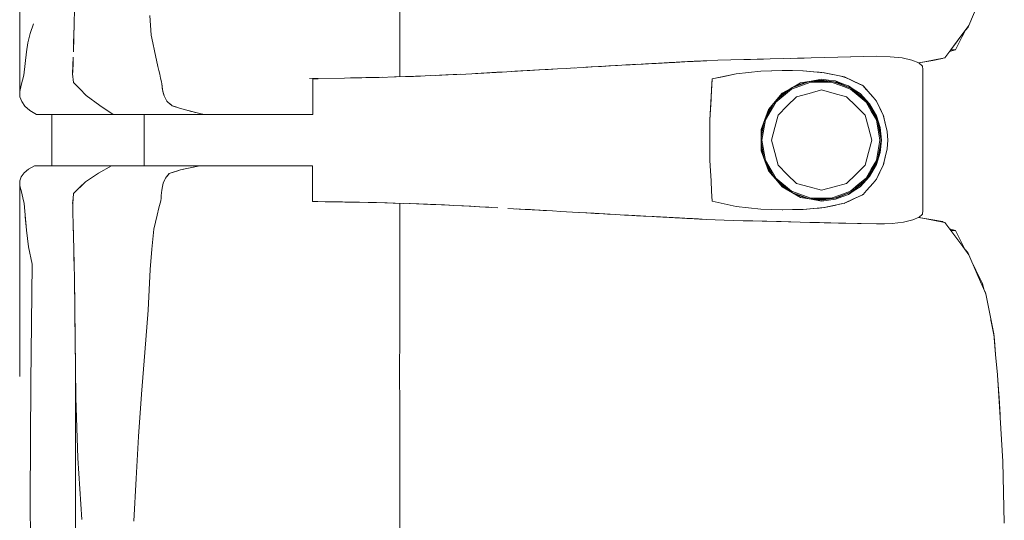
# Model space of a CAD drawing. Header units: millimetres. Extents: x -261 to 187, y -214 to 106.
# Tile 793 of 1056: x -204.843 to -204.071, y 13.731 to 14.123. Entities that reach past the tile are written whole.
import ezdxf

# ---------------------------------------------------------------- set-up
doc = ezdxf.new("R2010")
doc.units = ezdxf.units.MM
doc.header["$LTSCALE"] = 0.005
doc.header["$MEASUREMENT"] = 0
doc.layers.add('IFC-Elemento de mobília-Contorno', color=9, linetype='Continuous', lineweight=5)
doc.layers.add('IFC-Laje-Contorno', color=9, linetype='Continuous', lineweight=5)

msp = doc.modelspace()

# ---------------------------------------------------------------- linework, layer by layer
at = {"layer": 'IFC-Elemento de mobília-Contorno', "lineweight": 5}
for p, q in [((-204.84281, 14.2345), (-204.84273, 14.06687)), ((-204.54496, 14.16247), (-204.54495, 14.12056)), ((-204.09879, 14.11868), (-204.09218, 14.13406)), ((-204.80009, 14.12032), (-204.79991, 14.13124)), ((-204.7408, 14.12653), (-204.73986, 14.11121)), ((-204.83449, 14.11245), (-204.83199, 14.11994)), ((-204.80039, 14.10918), (-204.80009, 14.12032)), ((-204.80026, 14.11268), (-204.80016, 14.11769)), ((-204.54495, 14.07848), (-204.54495, 14.12056)), ((-204.11301, 14.09967), (-204.09879, 14.11868)), ((-204.10144, 14.11496), (-204.09939, 14.11752)), ((-204.10144, 14.11496), (-204.09939, 14.11752)), ((-204.10144, 14.11496), (-204.09939, 14.11752)), ((-204.09939, 14.11752), (-204.09901, 14.11838)), ((-204.83636, 14.10513), (-204.83449, 14.11245)), ((-204.8007, 14.09803), (-204.80039, 14.10918)), ((-204.80054, 14.10399), (-204.80026, 14.11268)), ((-204.73986, 14.11121), (-204.73853, 14.10505)), ((-204.11301, 14.09967), (-204.1059, 14.10917)), ((-204.10827, 14.106), (-204.1059, 14.10917)), ((-204.10656, 14.1049), (-204.10393, 14.11008)), ((-204.1059, 14.10917), (-204.10353, 14.11234)), ((-204.10393, 14.11008), (-204.10118, 14.11549)), ((-204.10393, 14.11008), (-204.10129, 14.11526)), ((-204.10354, 14.11233), (-204.10353, 14.11234)), ((-204.10129, 14.11526), (-204.10117, 14.11549)), ((-204.83754, 14.09802), (-204.83636, 14.10513)), ((-204.73853, 14.10505), (-204.7372, 14.09888)), ((-204.11301, 14.09967), (-204.10827, 14.106)), ((-204.1092, 14.09972), (-204.10656, 14.1049)), ((-204.83857, 14.08892), (-204.83754, 14.09802)), ((-204.80109, 14.08729), (-204.80087, 14.09377)), ((-204.7372, 14.09888), (-204.73453, 14.08655)), ((-204.22244, 14.09336), (-204.21171, 14.09365)), ((-204.21171, 14.09365), (-204.20159, 14.09388)), ((-204.20159, 14.09388), (-204.17122, 14.09456)), ((-204.19146, 14.0941), (-204.17122, 14.09456)), ((-204.19146, 14.0941), (-204.18134, 14.09433)), ((-204.18134, 14.09433), (-204.17122, 14.09456)), ((-204.17122, 14.09456), (-204.1604, 14.0942)), ((-204.1604, 14.0942), (-204.15097, 14.09323)), ((-204.11775, 14.09333), (-204.11538, 14.0965)), ((-204.11538, 14.0965), (-204.11301, 14.09967)), ((-204.11398, 14.09837), (-204.1092, 14.09972)), ((-204.11301, 14.09967), (-204.1092, 14.09972)), ((-204.8396, 14.07982), (-204.83857, 14.08892)), ((-204.80131, 14.08081), (-204.80109, 14.08729)), ((-204.8013, 14.08204), (-204.801, 14.09004)), ((-204.801, 14.09004), (-204.80094, 14.09156)), ((-204.73453, 14.08655), (-204.7338, 14.08351)), ((-204.42132, 14.0847), (-204.40098, 14.08587)), ((-204.40098, 14.08587), (-204.3942, 14.08625)), ((-204.40098, 14.08587), (-204.39903, 14.08598)), ((-204.39903, 14.08598), (-204.39492, 14.08621)), ((-204.39492, 14.08621), (-204.38678, 14.08667)), ((-204.3942, 14.08625), (-204.38422, 14.08681)), ((-204.3942, 14.08625), (-204.38755, 14.08662)), ((-204.38755, 14.08662), (-204.38422, 14.08681)), ((-204.38678, 14.08667), (-204.37997, 14.08704)), ((-204.38678, 14.08667), (-204.38422, 14.08681)), ((-204.38678, 14.08667), (-204.38498, 14.08677)), ((-204.38422, 14.08681), (-204.37091, 14.08755)), ((-204.3809, 14.087), (-204.37091, 14.08755)), ((-204.3809, 14.087), (-204.37424, 14.08737)), ((-204.37424, 14.08737), (-204.37091, 14.08755)), ((-204.37091, 14.08755), (-204.36759, 14.08774)), ((-204.36759, 14.08774), (-204.3642, 14.08793)), ((-204.36515, 14.08787), (-204.36439, 14.08792)), ((-204.36439, 14.08792), (-204.36236, 14.08803)), ((-204.3642, 14.08793), (-204.35574, 14.08839)), ((-204.3642, 14.08793), (-204.36082, 14.08811)), ((-204.3642, 14.08793), (-204.36236, 14.08803)), ((-204.36236, 14.08803), (-204.36028, 14.08814)), ((-204.36028, 14.08814), (-204.35821, 14.08825)), ((-204.35574, 14.08839), (-204.34389, 14.08903)), ((-204.35574, 14.08839), (-204.35406, 14.08847)), ((-204.35574, 14.08839), (-204.35404, 14.08847)), ((-204.35404, 14.08847), (-204.35235, 14.08857)), ((-204.35235, 14.08857), (-204.34389, 14.08903)), ((-204.35235, 14.08857), (-204.35066, 14.08866)), ((-204.35066, 14.08866), (-204.34727, 14.08884)), ((-204.34727, 14.08884), (-204.34389, 14.08903)), ((-204.34389, 14.08903), (-204.34219, 14.08912)), ((-204.34219, 14.08912), (-204.3405, 14.08921)), ((-204.3405, 14.08921), (-204.33913, 14.08929)), ((-204.33913, 14.08929), (-204.33364, 14.08957)), ((-204.33913, 14.08929), (-204.33776, 14.08935)), ((-204.33776, 14.08935), (-204.33502, 14.0895)), ((-204.33397, 14.08955), (-204.33125, 14.0897)), ((-204.33364, 14.08957), (-204.32198, 14.09019)), ((-204.33364, 14.08957), (-204.32953, 14.08979)), ((-204.33364, 14.08957), (-204.33227, 14.08965)), ((-204.33229, 14.08965), (-204.33183, 14.08967)), ((-204.33227, 14.08965), (-204.3309, 14.08972)), ((-204.3309, 14.08972), (-204.32953, 14.08979)), ((-204.33075, 14.08973), (-204.32918, 14.08981)), ((-204.32953, 14.08979), (-204.32198, 14.09019)), ((-204.32953, 14.08979), (-204.32542, 14.09001)), ((-204.32953, 14.08979), (-204.32816, 14.08986)), ((-204.32918, 14.08981), (-204.32711, 14.08992)), ((-204.32918, 14.08981), (-204.32814, 14.08987)), ((-204.32816, 14.08986), (-204.32542, 14.09001)), ((-204.32814, 14.08987), (-204.32711, 14.08992)), ((-204.32711, 14.08992), (-204.32542, 14.09001)), ((-204.32542, 14.09001), (-204.32405, 14.09008)), ((-204.32405, 14.09008), (-204.32268, 14.09016)), ((-204.32268, 14.09016), (-204.32131, 14.09022)), ((-204.32199, 14.09019), (-204.31925, 14.09034)), ((-204.32199, 14.09019), (-204.32131, 14.09022)), ((-204.31925, 14.09034), (-204.31856, 14.09037)), ((-204.31856, 14.09037), (-204.31766, 14.09042)), ((-204.31766, 14.09042), (-204.31496, 14.09056)), ((-204.31766, 14.09042), (-204.31586, 14.09051)), ((-204.31766, 14.09042), (-204.31676, 14.09046)), ((-204.31676, 14.09046), (-204.31496, 14.09056)), ((-204.31586, 14.09051), (-204.31406, 14.09061)), ((-204.31496, 14.09056), (-204.30731, 14.09095)), ((-204.31496, 14.09056), (-204.31181, 14.09072)), ((-204.31406, 14.09061), (-204.31316, 14.09065)), ((-204.31325, 14.09065), (-204.31226, 14.09069)), ((-204.31316, 14.09065), (-204.31136, 14.09074)), ((-204.31316, 14.09065), (-204.31181, 14.09072)), ((-204.31181, 14.09072), (-204.30866, 14.09088)), ((-204.31181, 14.09072), (-204.30956, 14.09084)), ((-204.31181, 14.09072), (-204.31046, 14.09079)), ((-204.31136, 14.09074), (-204.30866, 14.09088)), ((-204.31136, 14.09074), (-204.31001, 14.09081)), ((-204.31046, 14.09079), (-204.31, 14.09081)), ((-204.31001, 14.09081), (-204.30866, 14.09088)), ((-204.30956, 14.09084), (-204.30866, 14.09088)), ((-204.30956, 14.09084), (-204.30911, 14.09086)), ((-204.30911, 14.09086), (-204.30866, 14.09088)), ((-204.30731, 14.09095), (-204.30641, 14.091)), ((-204.30705, 14.09096), (-204.30641, 14.091)), ((-204.30705, 14.09096), (-204.30686, 14.09097)), ((-204.30686, 14.09097), (-204.30641, 14.091)), ((-204.30641, 14.091), (-204.30596, 14.09102)), ((-204.30596, 14.09102), (-204.30416, 14.09111)), ((-204.30596, 14.09102), (-204.30506, 14.09107)), ((-204.30596, 14.09102), (-204.30551, 14.09105)), ((-204.30551, 14.09105), (-204.30461, 14.09109)), ((-204.30416, 14.09111), (-204.29554, 14.09156)), ((-204.29554, 14.09156), (-204.28532, 14.09179)), ((-204.28532, 14.09179), (-204.27509, 14.09201)), ((-204.27509, 14.09201), (-204.25464, 14.09246)), ((-204.27509, 14.09201), (-204.25975, 14.09235)), ((-204.27509, 14.09201), (-204.26998, 14.09212)), ((-204.26998, 14.09212), (-204.26486, 14.09224)), ((-204.26486, 14.09224), (-204.25975, 14.09235)), ((-204.25975, 14.09235), (-204.25464, 14.09246)), ((-204.25464, 14.09246), (-204.2439, 14.09276)), ((-204.2439, 14.09276), (-204.22781, 14.0932)), ((-204.23854, 14.09291), (-204.22781, 14.0932)), ((-204.23854, 14.09291), (-204.23317, 14.09306)), ((-204.23317, 14.09306), (-204.22244, 14.09336)), ((-204.15097, 14.09323), (-204.14342, 14.09162)), ((-204.14342, 14.09162), (-204.13809, 14.08945)), ((-204.13809, 14.08945), (-204.13518, 14.08687)), ((-204.13808, 14.08944), (-204.13345, 14.09033)), ((-204.138, 14.08937), (-204.13498, 14.08991)), ((-204.13518, 14.08687), (-204.13479, 14.08411)), ((-204.13498, 14.08991), (-204.11932, 14.0927)), ((-204.13498, 14.08991), (-204.12715, 14.09131)), ((-204.13345, 14.09033), (-204.1256, 14.09183)), ((-204.12715, 14.09131), (-204.11932, 14.0927)), ((-204.1256, 14.09183), (-204.11775, 14.09333)), ((-204.11932, 14.0927), (-204.11902, 14.09309)), ((-204.11932, 14.0927), (-204.119, 14.09309)), ((-204.11932, 14.0927), (-204.119, 14.09309)), ((-204.11932, 14.0927), (-204.119, 14.09309)), ((-204.84064, 14.07589), (-204.8396, 14.07982)), ((-204.80131, 14.08081), (-204.80074, 14.07409)), ((-204.8013, 14.08204), (-204.80128, 14.08177)), ((-204.7338, 14.08351), (-204.73306, 14.08048)), ((-204.73306, 14.08048), (-204.73233, 14.07745)), ((-204.5611, 14.07799), (-204.54761, 14.07839)), ((-204.54909, 14.07834), (-204.54033, 14.07863)), ((-204.54843, 14.07836), (-204.54814, 14.07837)), ((-204.54814, 14.07837), (-204.54033, 14.07863)), ((-204.54761, 14.07839), (-204.53411, 14.07879)), ((-204.54033, 14.07863), (-204.53253, 14.07889)), ((-204.53411, 14.07879), (-204.52054, 14.07936)), ((-204.53253, 14.07889), (-204.52876, 14.07901)), ((-204.52054, 14.07936), (-204.50698, 14.07994)), ((-204.51657, 14.07953), (-204.49766, 14.08042)), ((-204.51657, 14.07953), (-204.50874, 14.0799)), ((-204.50874, 14.0799), (-204.49766, 14.08042)), ((-204.50698, 14.07994), (-204.493, 14.08066)), ((-204.493, 14.08066), (-204.47903, 14.08139)), ((-204.48549, 14.08105), (-204.47675, 14.08154)), ((-204.47903, 14.08139), (-204.46451, 14.08221)), ((-204.47675, 14.08154), (-204.46875, 14.08198)), ((-204.47177, 14.0818), (-204.46451, 14.08221)), ((-204.46875, 14.08198), (-204.46451, 14.08221)), ((-204.46451, 14.08221), (-204.44999, 14.08303)), ((-204.45725, 14.08262), (-204.44999, 14.08303)), ((-204.45711, 14.08263), (-204.45252, 14.08289)), ((-204.45478, 14.08276), (-204.43046, 14.08417)), ((-204.45252, 14.08289), (-204.44428, 14.08337)), ((-204.44999, 14.08303), (-204.44282, 14.08345)), ((-204.44428, 14.08337), (-204.4407, 14.08358)), ((-204.44282, 14.08345), (-204.43565, 14.08387)), ((-204.44282, 14.08345), (-204.43604, 14.08385)), ((-204.43565, 14.08387), (-204.42132, 14.0847)), ((-204.43565, 14.08387), (-204.42849, 14.08429)), ((-204.42849, 14.08429), (-204.42132, 14.0847)), ((-204.41454, 14.08509), (-204.40776, 14.08547)), ((-204.29993, 14.07678), (-204.28111, 14.08085)), ((-204.29993, 14.07678), (-204.29052, 14.07881)), ((-204.29052, 14.07881), (-204.28111, 14.08085)), ((-204.28111, 14.08085), (-204.26181, 14.0829)), ((-204.28111, 14.08085), (-204.27146, 14.08187)), ((-204.27146, 14.08187), (-204.26181, 14.0829)), ((-204.26181, 14.0829), (-204.24472, 14.08345)), ((-204.26181, 14.0829), (-204.2534, 14.08317)), ((-204.2534, 14.08317), (-204.24499, 14.08344)), ((-204.24503, 14.08344), (-204.23693, 14.08331)), ((-204.24499, 14.08344), (-204.24493, 14.08344)), ((-204.24472, 14.08345), (-204.22879, 14.08317)), ((-204.23693, 14.08331), (-204.22887, 14.08317)), ((-204.22887, 14.08317), (-204.22058, 14.08244)), ((-204.22879, 14.08317), (-204.22041, 14.08242)), ((-204.22058, 14.08244), (-204.21229, 14.0817)), ((-204.22041, 14.08242), (-204.21622, 14.08204)), ((-204.21622, 14.08204), (-204.21203, 14.08166)), ((-204.21284, 14.08175), (-204.21203, 14.08166)), ((-204.21229, 14.0817), (-204.19631, 14.07831)), ((-204.21203, 14.08166), (-204.20806, 14.08081)), ((-204.20806, 14.08081), (-204.20405, 14.07995)), ((-204.20409, 14.07996), (-204.20012, 14.07911)), ((-204.20012, 14.07911), (-204.19615, 14.07826)), ((-204.19661, 14.07837), (-204.19615, 14.07826)), ((-204.19631, 14.07831), (-204.18909, 14.07497)), ((-204.19615, 14.07826), (-204.19251, 14.07655)), ((-204.13482, 13.97352), (-204.13479, 14.08411)), ((-204.84273, 14.06687), (-204.84168, 14.07196)), ((-204.84168, 14.07196), (-204.84064, 14.07589)), ((-204.80074, 14.07409), (-204.79569, 14.06896)), ((-204.73233, 14.07745), (-204.7316, 14.07441)), ((-204.7316, 14.07441), (-204.73143, 14.07292)), ((-204.73143, 14.07292), (-204.73126, 14.07142)), ((-204.73143, 14.07292), (-204.73093, 14.06844)), ((-204.73126, 14.07142), (-204.7311, 14.06993)), ((-204.61559, 14.07707), (-204.58815, 14.07748)), ((-204.61314, 14.07687), (-204.61096, 14.07687)), ((-204.61314, 14.06207), (-204.61314, 14.07687)), ((-204.61096, 14.07687), (-204.60897, 14.07687)), ((-204.58827, 14.07747), (-204.57463, 14.07773)), ((-204.58349, 14.07756), (-204.57153, 14.0778)), ((-204.57463, 14.07773), (-204.5611, 14.07799)), ((-204.57153, 14.0778), (-204.55856, 14.07806)), ((-204.30179, 14.0448), (-204.29993, 14.07678)), ((-204.30132, 14.05279), (-204.29993, 14.07678)), ((-204.3004, 14.06878), (-204.29993, 14.07678)), ((-204.23788, 14.06965), (-204.23065, 14.07379)), ((-204.23782, 14.06888), (-204.22273, 14.07435)), ((-204.23745, 14.06988), (-204.22389, 14.0748)), ((-204.2358, 14.07084), (-204.22562, 14.07461)), ((-204.23065, 14.07379), (-204.22245, 14.07517)), ((-204.22562, 14.07461), (-204.21426, 14.07589)), ((-204.22273, 14.07435), (-204.20671, 14.07435)), ((-204.22245, 14.07517), (-204.21426, 14.07655)), ((-204.22064, 14.07517), (-204.20918, 14.07517)), ((-204.21426, 14.07655), (-204.20882, 14.07587)), ((-204.21426, 14.07589), (-204.20216, 14.07417)), ((-204.20882, 14.07587), (-204.20339, 14.07518)), ((-204.20671, 14.07435), (-204.19917, 14.07161)), ((-204.20491, 14.07456), (-204.1989, 14.07238)), ((-204.20339, 14.07518), (-204.19826, 14.07327)), ((-204.20216, 14.07417), (-204.19091, 14.06941)), ((-204.19917, 14.07161), (-204.19164, 14.06888)), ((-204.1989, 14.07238), (-204.19198, 14.06986)), ((-204.19826, 14.07327), (-204.19314, 14.07137)), ((-204.19314, 14.07137), (-204.1886, 14.06833)), ((-204.19251, 14.07655), (-204.18886, 14.07484)), ((-204.18909, 14.07497), (-204.18187, 14.07162)), ((-204.18886, 14.07484), (-204.18158, 14.07142)), ((-204.18223, 14.07179), (-204.1818, 14.07155)), ((-204.18187, 14.07162), (-204.17921, 14.06857)), ((-204.18187, 14.07162), (-204.17388, 14.06247)), ((-204.18158, 14.07142), (-204.17899, 14.06842)), ((-204.84273, 14.06687), (-204.84259, 14.06277)), ((-204.84259, 14.06277), (-204.84121, 14.05905)), ((-204.79569, 14.06896), (-204.79064, 14.06383)), ((-204.79064, 14.06383), (-204.7801, 14.05598)), ((-204.7311, 14.06993), (-204.73093, 14.06844)), ((-204.73093, 14.06844), (-204.73059, 14.06718)), ((-204.73059, 14.06718), (-204.72991, 14.06467)), ((-204.73059, 14.06718), (-204.73025, 14.06593)), ((-204.73025, 14.06593), (-204.72957, 14.06341)), ((-204.72991, 14.06467), (-204.72957, 14.06341)), ((-204.72957, 14.06341), (-204.72908, 14.06238)), ((-204.30086, 14.06079), (-204.3004, 14.06878)), ((-204.30069, 14.06376), (-204.30069, 14.06377)), ((-204.25587, 14.05279), (-204.24512, 14.06552)), ((-204.2534, 14.0557), (-204.24578, 14.06421)), ((-204.25013, 14.05858), (-204.23782, 14.06888)), ((-204.24906, 14.06055), (-204.23985, 14.06825)), ((-204.24578, 14.06421), (-204.23731, 14.06998)), ((-204.24512, 14.06552), (-204.23788, 14.06965)), ((-204.24113, 14.05566), (-204.23393, 14.06286)), ((-204.23393, 14.06286), (-204.22409, 14.06549)), ((-204.22409, 14.06549), (-204.21426, 14.06813)), ((-204.21426, 14.06813), (-204.20442, 14.06549)), ((-204.20442, 14.06549), (-204.19458, 14.06286)), ((-204.19458, 14.06286), (-204.18738, 14.05566)), ((-204.19164, 14.06888), (-204.18548, 14.06372)), ((-204.19112, 14.06951), (-204.18496, 14.06435)), ((-204.19091, 14.06941), (-204.18126, 14.06192)), ((-204.1886, 14.06833), (-204.18405, 14.0653)), ((-204.18548, 14.06372), (-204.17932, 14.05856)), ((-204.18496, 14.06435), (-204.17986, 14.06007)), ((-204.18405, 14.0653), (-204.17661, 14.05734)), ((-204.17899, 14.06842), (-204.1764, 14.06542)), ((-204.1764, 14.06542), (-204.17381, 14.06242)), ((-204.84121, 14.05905), (-204.83872, 14.0555)), ((-204.83872, 14.0555), (-204.83489, 14.0521)), ((-204.7801, 14.05598), (-204.7696, 14.04882)), ((-204.72908, 14.06238), (-204.72859, 14.06136)), ((-204.72908, 14.06238), (-204.7281, 14.06033)), ((-204.7281, 14.06033), (-204.72761, 14.0593)), ((-204.72761, 14.0593), (-204.7265, 14.0584)), ((-204.7265, 14.0584), (-204.7254, 14.05751)), ((-204.7254, 14.05751), (-204.72429, 14.05661)), ((-204.7254, 14.05751), (-204.72318, 14.05571)), ((-204.72429, 14.05661), (-204.72318, 14.05571)), ((-204.72318, 14.05571), (-204.72033, 14.05483)), ((-204.72318, 14.05571), (-204.71748, 14.05395)), ((-204.61314, 14.04882), (-204.61314, 14.06207)), ((-204.30132, 14.05279), (-204.30086, 14.06079)), ((-204.30086, 14.06071), (-204.30086, 14.06079)), ((-204.25831, 14.0461), (-204.25156, 14.05775)), ((-204.2582, 14.04465), (-204.25013, 14.05858)), ((-204.25794, 14.04711), (-204.25338, 14.05574)), ((-204.24833, 14.04846), (-204.24113, 14.05566)), ((-204.18738, 14.05566), (-204.18018, 14.04846)), ((-204.18126, 14.06192), (-204.17387, 14.05219)), ((-204.17932, 14.05856), (-204.17529, 14.0516)), ((-204.17734, 14.05676), (-204.17459, 14.05201)), ((-204.17661, 14.05734), (-204.17122, 14.04794)), ((-204.17388, 14.06247), (-204.17122, 14.05941)), ((-204.17381, 14.06242), (-204.17122, 14.05941)), ((-204.17122, 14.05941), (-204.16986, 14.05659)), ((-204.17122, 14.05941), (-204.16991, 14.05672)), ((-204.16991, 14.05672), (-204.16861, 14.05403)), ((-204.16986, 14.05659), (-204.16851, 14.05376)), ((-204.83489, 14.0521), (-204.83223, 14.05046)), ((-204.83223, 14.05046), (-204.82957, 14.04882)), ((-204.82957, 14.04882), (-204.7696, 14.04882)), ((-204.7696, 14.04882), (-204.72832, 14.04882)), ((-204.74537, 14.00875), (-204.74537, 14.04882)), ((-204.72832, 14.04882), (-204.69826, 14.04882)), ((-204.72033, 14.05483), (-204.71748, 14.05395)), ((-204.71748, 14.05395), (-204.71463, 14.05307)), ((-204.71463, 14.05307), (-204.71178, 14.05219)), ((-204.71178, 14.05219), (-204.70164, 14.04966)), ((-204.71178, 14.05219), (-204.70502, 14.05051)), ((-204.71178, 14.05219), (-204.7084, 14.05135)), ((-204.70164, 14.04966), (-204.69826, 14.04882)), ((-204.69826, 14.04882), (-204.69628, 14.04882)), ((-204.69628, 14.04882), (-204.69433, 14.04882)), ((-204.69433, 14.04882), (-204.6924, 14.04882)), ((-204.6924, 14.04882), (-204.69047, 14.04882)), ((-204.69047, 14.04882), (-204.68856, 14.04882)), ((-204.68856, 14.04882), (-204.68664, 14.04882)), ((-204.68664, 14.04882), (-204.68471, 14.04882)), ((-204.68471, 14.04882), (-204.68276, 14.04882)), ((-204.68276, 14.04882), (-204.68078, 14.04882)), ((-204.68078, 14.04882), (-204.67876, 14.04882)), ((-204.67876, 14.04882), (-204.67671, 14.04882)), ((-204.67671, 14.04882), (-204.6746, 14.04882)), ((-204.6746, 14.04882), (-204.67245, 14.04882)), ((-204.67245, 14.04882), (-204.67026, 14.04882)), ((-204.67026, 14.04882), (-204.66806, 14.04882)), ((-204.66806, 14.04882), (-204.66588, 14.04882)), ((-204.66588, 14.04882), (-204.66372, 14.04882)), ((-204.66372, 14.04882), (-204.66162, 14.04882)), ((-204.66162, 14.04882), (-204.65959, 14.04882)), ((-204.65959, 14.04882), (-204.65765, 14.04882)), ((-204.65765, 14.04882), (-204.65582, 14.04882)), ((-204.65582, 14.04882), (-204.65409, 14.04882)), ((-204.65409, 14.04882), (-204.65243, 14.04882)), ((-204.65243, 14.04882), (-204.6508, 14.04882)), ((-204.6508, 14.04882), (-204.64918, 14.04882)), ((-204.64918, 14.04882), (-204.64753, 14.04882)), ((-204.64753, 14.04882), (-204.64581, 14.04882)), ((-204.64581, 14.04882), (-204.644, 14.04882)), ((-204.644, 14.04882), (-204.64205, 14.04882)), ((-204.64205, 14.04882), (-204.63998, 14.04882)), ((-204.63998, 14.04882), (-204.6378, 14.04882)), ((-204.6378, 14.04882), (-204.63551, 14.04882)), ((-204.63551, 14.04882), (-204.63313, 14.04882)), ((-204.63313, 14.04882), (-204.63068, 14.04882)), ((-204.63068, 14.04882), (-204.62817, 14.04882)), ((-204.62817, 14.04882), (-204.62562, 14.04882)), ((-204.62562, 14.04882), (-204.62303, 14.04882)), ((-204.62303, 14.04882), (-204.62045, 14.04882)), ((-204.62045, 14.04882), (-204.61792, 14.04882)), ((-204.61792, 14.04882), (-204.61547, 14.04882)), ((-204.61547, 14.04882), (-204.61314, 14.04882)), ((-204.30179, 14.0448), (-204.30132, 14.05279)), ((-204.26159, 14.03712), (-204.25587, 14.05279)), ((-204.25097, 14.03862), (-204.24833, 14.04846)), ((-204.18018, 14.04846), (-204.17754, 14.03862)), ((-204.17529, 14.0516), (-204.17126, 14.04464)), ((-204.17459, 14.05201), (-204.17183, 14.04723)), ((-204.17387, 14.05219), (-204.16922, 14.0409)), ((-204.17122, 14.04794), (-204.16828, 14.03857)), ((-204.16861, 14.05403), (-204.1673, 14.05134)), ((-204.16851, 14.05376), (-204.16716, 14.05094)), ((-204.1673, 14.05134), (-204.166, 14.04865)), ((-204.16716, 14.05094), (-204.16581, 14.04812)), ((-204.166, 14.04865), (-204.16441, 14.04216)), ((-204.16581, 14.04812), (-204.16432, 14.0419)), ((-204.30179, 14.02878), (-204.30179, 14.0448)), ((-204.2615, 14.03073), (-204.25922, 14.0436)), ((-204.2615, 14.0345), (-204.25927, 14.04347)), ((-204.261, 14.02878), (-204.2582, 14.04465)), ((-204.17126, 14.04464), (-204.16986, 14.03671)), ((-204.1702, 14.04328), (-204.16907, 14.03686)), ((-204.16922, 14.0409), (-204.16764, 14.02878)), ((-204.16459, 14.04288), (-204.16432, 14.0419)), ((-204.16441, 14.04216), (-204.16362, 14.03892)), ((-204.16438, 14.04213), (-204.16389, 14.04007)), ((-204.16432, 14.0419), (-204.16283, 14.03567)), ((-204.16389, 14.04007), (-204.16283, 14.03567)), ((-204.26159, 14.03712), (-204.26159, 14.02044)), ((-204.2615, 14.02307), (-204.2615, 14.0345)), ((-204.25361, 14.02878), (-204.25097, 14.03862)), ((-204.17754, 14.03862), (-204.17491, 14.02878)), ((-204.16986, 14.03671), (-204.16846, 14.02878)), ((-204.16907, 14.03686), (-204.16764, 14.02878)), ((-204.16828, 14.03857), (-204.16729, 14.02877)), ((-204.16362, 14.03892), (-204.16283, 14.03567)), ((-204.16283, 14.03567), (-204.16226, 14.02877)), ((-204.30179, 14.01277), (-204.30179, 14.02878)), ((-204.2615, 14.02684), (-204.25922, 14.01395)), ((-204.261, 14.02878), (-204.2582, 14.01292)), ((-204.25361, 14.02878), (-204.25097, 14.01895)), ((-204.17754, 14.01895), (-204.17491, 14.02878)), ((-204.16986, 14.02085), (-204.16846, 14.02878)), ((-204.16922, 14.01667), (-204.16764, 14.02878)), ((-204.16869, 14.02281), (-204.16764, 14.02878)), ((-204.16828, 14.01898), (-204.16729, 14.02877)), ((-204.16283, 14.0219), (-204.16226, 14.02877)), ((-204.26159, 14.02044), (-204.25586, 14.00477)), ((-204.2615, 14.02307), (-204.25927, 14.01409)), ((-204.25097, 14.01895), (-204.24833, 14.00911)), ((-204.18018, 14.00911), (-204.17754, 14.01895)), ((-204.17387, 14.00537), (-204.16922, 14.01667)), ((-204.17126, 14.01292), (-204.16986, 14.02085)), ((-204.17122, 14.00963), (-204.16828, 14.01898)), ((-204.1702, 14.01428), (-204.16869, 14.02281)), ((-204.166, 14.00892), (-204.16283, 14.0219)), ((-204.16441, 14.01541), (-204.16283, 14.0219)), ((-204.16441, 14.01541), (-204.16362, 14.01865)), ((-204.16438, 14.01546), (-204.16389, 14.0175)), ((-204.16432, 14.01567), (-204.16283, 14.0219)), ((-204.16389, 14.0175), (-204.16283, 14.0219)), ((-204.16362, 14.01865), (-204.16283, 14.0219)), ((-204.83599, 14.00596), (-204.83113, 14.00875)), ((-204.83113, 14.00875), (-204.77087, 14.00875)), ((-204.78098, 14.00281), (-204.77087, 14.00875)), ((-204.77087, 14.00875), (-204.70172, 14.00875)), ((-204.75562, 14.00875), (-204.74537, 14.00875)), ((-204.71675, 14.00541), (-204.70172, 14.00875)), ((-204.70924, 14.00708), (-204.70172, 14.00875)), ((-204.70548, 14.00791), (-204.70172, 14.00875)), ((-204.70342, 14.00875), (-204.70041, 14.00875)), ((-204.70172, 14.00875), (-204.69974, 14.00875)), ((-204.70041, 14.00875), (-204.69759, 14.00875)), ((-204.69974, 14.00875), (-204.69777, 14.00875)), ((-204.69777, 14.00875), (-204.69581, 14.00875)), ((-204.69581, 14.00875), (-204.69388, 14.00875)), ((-204.69388, 14.00875), (-204.69196, 14.00875)), ((-204.69196, 14.00875), (-204.69005, 14.00875)), ((-204.69005, 14.00875), (-204.68815, 14.00875)), ((-204.68815, 14.00875), (-204.68624, 14.00875)), ((-204.68624, 14.00875), (-204.68432, 14.00875)), ((-204.68432, 14.00875), (-204.68238, 14.00875)), ((-204.68238, 14.00875), (-204.68041, 14.00875)), ((-204.68041, 14.00875), (-204.67841, 14.00875)), ((-204.67841, 14.00875), (-204.67636, 14.00875)), ((-204.67636, 14.00875), (-204.67426, 14.00875)), ((-204.67426, 14.00875), (-204.67211, 14.00875)), ((-204.67211, 14.00875), (-204.66994, 14.00875)), ((-204.66994, 14.00875), (-204.66776, 14.00875)), ((-204.66776, 14.00875), (-204.66559, 14.00875)), ((-204.66559, 14.00875), (-204.66346, 14.00875)), ((-204.66346, 14.00875), (-204.66138, 14.00875)), ((-204.66138, 14.00875), (-204.65937, 14.00875)), ((-204.65937, 14.00875), (-204.65745, 14.00875)), ((-204.65745, 14.00875), (-204.65565, 14.00875)), ((-204.65565, 14.00875), (-204.65394, 14.00875)), ((-204.65394, 14.00875), (-204.65229, 14.00875)), ((-204.65229, 14.00875), (-204.65068, 14.00875)), ((-204.65068, 14.00875), (-204.64907, 14.00875)), ((-204.64907, 14.00875), (-204.64743, 14.00875)), ((-204.64743, 14.00875), (-204.64572, 14.00875)), ((-204.64572, 14.00875), (-204.64391, 14.00875)), ((-204.64391, 14.00875), (-204.64198, 14.00875)), ((-204.64198, 14.00875), (-204.63992, 14.00875)), ((-204.63992, 14.00875), (-204.63775, 14.00875)), ((-204.63775, 14.00875), (-204.63547, 14.00875)), ((-204.63547, 14.00875), (-204.63311, 14.00875)), ((-204.63311, 14.00875), (-204.63068, 14.00875)), ((-204.63068, 14.00875), (-204.62819, 14.00875)), ((-204.62819, 14.00875), (-204.62565, 14.00875)), ((-204.62565, 14.00875), (-204.62309, 14.00875)), ((-204.62309, 14.00875), (-204.62053, 14.00875)), ((-204.62053, 14.00875), (-204.61801, 14.00875)), ((-204.61801, 14.00875), (-204.61557, 14.00875)), ((-204.61557, 14.00875), (-204.61325, 14.00875)), ((-204.61325, 13.99549), (-204.61325, 14.00875)), ((-204.30179, 14.01277), (-204.30132, 14.00477)), ((-204.25831, 14.01147), (-204.25156, 13.99982)), ((-204.2582, 14.01292), (-204.25013, 13.99899)), ((-204.25794, 14.01046), (-204.2534, 14.00187)), ((-204.24833, 14.00911), (-204.24113, 14.00191)), ((-204.18738, 14.00191), (-204.18018, 14.00911)), ((-204.17661, 14.00023), (-204.17122, 14.00963)), ((-204.17529, 14.00597), (-204.17126, 14.01292)), ((-204.17459, 14.00556), (-204.17182, 14.01034)), ((-204.16851, 14.00381), (-204.16581, 14.00945)), ((-204.1673, 14.00623), (-204.166, 14.00892)), ((-204.16581, 14.00945), (-204.16432, 14.01567)), ((-204.16458, 14.0147), (-204.16432, 14.01567)), ((-204.16441, 14.01541), (-204.16441, 14.01543)), ((-204.84158, 14.00005), (-204.83939, 14.00309)), ((-204.83939, 14.00309), (-204.83599, 14.00596)), ((-204.79113, 13.99614), (-204.78098, 14.00281)), ((-204.72777, 13.99992), (-204.72553, 14.00257)), ((-204.72703, 14.0008), (-204.72628, 14.00169)), ((-204.72628, 14.00169), (-204.72553, 14.00257)), ((-204.72553, 14.00257), (-204.71675, 14.00541)), ((-204.72553, 14.00257), (-204.71895, 14.00471)), ((-204.71895, 14.00471), (-204.71675, 14.00541)), ((-204.71675, 14.00541), (-204.70924, 14.00708)), ((-204.71675, 14.00541), (-204.713, 14.00625)), ((-204.713, 14.00625), (-204.70924, 14.00708)), ((-204.70924, 14.00708), (-204.70548, 14.00791)), ((-204.30132, 14.00477), (-204.30086, 13.99678)), ((-204.25586, 14.00477), (-204.25048, 13.9984)), ((-204.2534, 14.00187), (-204.24578, 13.99336)), ((-204.24113, 14.00191), (-204.23393, 13.99471)), ((-204.19458, 13.99471), (-204.18738, 14.00191)), ((-204.18126, 13.99565), (-204.17387, 14.00537)), ((-204.17932, 13.99901), (-204.17529, 14.00597)), ((-204.17734, 14.0008), (-204.17459, 14.00556)), ((-204.17122, 13.99815), (-204.16986, 14.00098)), ((-204.16991, 14.00085), (-204.16861, 14.00354)), ((-204.16986, 14.00098), (-204.16851, 14.00381)), ((-204.16861, 14.00354), (-204.1673, 14.00623)), ((-204.16851, 14.00381), (-204.16716, 14.00663)), ((-204.84283, 13.84329), (-204.84272, 13.99673)), ((-204.84272, 13.99673), (-204.84158, 14.00005)), ((-204.84272, 13.99673), (-204.84264, 13.99303)), ((-204.80074, 13.98689), (-204.79113, 13.99614)), ((-204.79594, 13.99152), (-204.79113, 13.99614)), ((-204.73081, 13.99229), (-204.73026, 13.99495)), ((-204.73026, 13.99495), (-204.72896, 13.99801)), ((-204.72982, 13.99596), (-204.72896, 13.99801)), ((-204.72982, 13.99596), (-204.72939, 13.99699)), ((-204.72896, 13.99801), (-204.72852, 13.99903)), ((-204.72852, 13.99903), (-204.72777, 13.99992)), ((-204.72777, 13.99992), (-204.72703, 14.0008)), ((-204.61325, 13.98069), (-204.61325, 13.99549)), ((-204.30086, 13.99678), (-204.3004, 13.98878)), ((-204.30086, 13.99678), (-204.30085, 13.99661)), ((-204.25048, 13.9984), (-204.2451, 13.99203)), ((-204.25013, 13.99899), (-204.23782, 13.98868)), ((-204.24906, 13.99702), (-204.23985, 13.98931)), ((-204.24578, 13.99336), (-204.23728, 13.98757)), ((-204.23393, 13.99471), (-204.22409, 13.99207)), ((-204.20442, 13.99207), (-204.19458, 13.99471)), ((-204.19164, 13.98869), (-204.18548, 13.99385)), ((-204.19111, 13.98807), (-204.18496, 13.99322)), ((-204.19091, 13.98816), (-204.18126, 13.99565)), ((-204.18548, 13.99385), (-204.17932, 13.99901)), ((-204.18496, 13.99322), (-204.17986, 13.99749)), ((-204.18405, 13.99226), (-204.17661, 14.00023)), ((-204.17654, 13.99205), (-204.17388, 13.9951)), ((-204.1764, 13.99215), (-204.17381, 13.99515)), ((-204.17388, 13.9951), (-204.17122, 13.99815)), ((-204.17381, 13.99515), (-204.17122, 13.99815)), ((-204.17122, 13.99815), (-204.16991, 14.00085)), ((-204.84264, 13.99303), (-204.84143, 13.98817)), ((-204.84143, 13.98817), (-204.84037, 13.9836)), ((-204.80102, 13.98298), (-204.80074, 13.98689)), ((-204.80102, 13.9829), (-204.80074, 13.98689)), ((-204.80074, 13.98689), (-204.79594, 13.99152)), ((-204.7318, 13.98543), (-204.73158, 13.98753)), ((-204.73158, 13.98753), (-204.73136, 13.98963)), ((-204.73136, 13.98963), (-204.73081, 13.99229)), ((-204.3004, 13.98878), (-204.29993, 13.98079)), ((-204.2451, 13.99203), (-204.23064, 13.98378)), ((-204.23782, 13.98868), (-204.22273, 13.98321)), ((-204.23754, 13.98771), (-204.22389, 13.98276)), ((-204.23581, 13.98673), (-204.22562, 13.98295)), ((-204.22409, 13.99207), (-204.21426, 13.98944)), ((-204.21426, 13.98944), (-204.20442, 13.99207)), ((-204.20671, 13.98321), (-204.19917, 13.98595)), ((-204.20216, 13.9834), (-204.19091, 13.98816)), ((-204.19917, 13.98595), (-204.19164, 13.98869)), ((-204.1989, 13.98519), (-204.19205, 13.98767)), ((-204.19826, 13.9843), (-204.19314, 13.9862)), ((-204.19314, 13.9862), (-204.1886, 13.98923)), ((-204.18909, 13.9826), (-204.18187, 13.98594)), ((-204.18886, 13.98273), (-204.18158, 13.98615)), ((-204.1886, 13.98923), (-204.18405, 13.99226)), ((-204.18223, 13.98578), (-204.1818, 13.98602)), ((-204.18187, 13.98594), (-204.18177, 13.98606)), ((-204.18158, 13.98615), (-204.17899, 13.98915)), ((-204.17921, 13.989), (-204.17654, 13.99205)), ((-204.17899, 13.98915), (-204.1764, 13.99215)), ((-204.84037, 13.9836), (-204.8393, 13.97903)), ((-204.8393, 13.97903), (-204.83754, 13.95808)), ((-204.80131, 13.97907), (-204.80102, 13.98298)), ((-204.8013, 13.97891), (-204.80102, 13.9829)), ((-204.8013, 13.97891), (-204.80107, 13.97088)), ((-204.73363, 13.97563), (-204.73224, 13.98122)), ((-204.73224, 13.98122), (-204.73202, 13.98333)), ((-204.73202, 13.98333), (-204.7318, 13.98543)), ((-204.61325, 13.98069), (-204.61106, 13.98069)), ((-204.61325, 13.98064), (-204.60347, 13.98049)), ((-204.61106, 13.98069), (-204.60907, 13.98069)), ((-204.60347, 13.98049), (-204.58988, 13.9803)), ((-204.58988, 13.9803), (-204.57655, 13.98005)), ((-204.58806, 13.98024), (-204.57655, 13.98005)), ((-204.57655, 13.98005), (-204.56323, 13.9798)), ((-204.56961, 13.97992), (-204.55482, 13.97953)), ((-204.56323, 13.9798), (-204.54995, 13.97942)), ((-204.55482, 13.97953), (-204.54222, 13.97919)), ((-204.54995, 13.97942), (-204.53668, 13.97904)), ((-204.54495, 13.97928), (-204.54495, 13.94644)), ((-204.5372, 13.97905), (-204.52077, 13.97835)), ((-204.53668, 13.97904), (-204.52327, 13.97848)), ((-204.52327, 13.97848), (-204.50987, 13.97792)), ((-204.52077, 13.97835), (-204.51222, 13.97798)), ((-204.51222, 13.97798), (-204.5058, 13.97771)), ((-204.50987, 13.97792), (-204.50298, 13.97757)), ((-204.29993, 13.98079), (-204.28116, 13.97673)), ((-204.29993, 13.98079), (-204.29055, 13.97876)), ((-204.29055, 13.97876), (-204.28116, 13.97673)), ((-204.23064, 13.98378), (-204.22242, 13.9824)), ((-204.22562, 13.98295), (-204.21426, 13.98168)), ((-204.22273, 13.98321), (-204.20671, 13.98321)), ((-204.22245, 13.9824), (-204.21426, 13.98102)), ((-204.22064, 13.9824), (-204.20921, 13.9824)), ((-204.21426, 13.98168), (-204.20216, 13.9834)), ((-204.21426, 13.98102), (-204.20882, 13.9817)), ((-204.21229, 13.97587), (-204.19631, 13.97926)), ((-204.20882, 13.9817), (-204.20339, 13.98239)), ((-204.20489, 13.98301), (-204.1989, 13.98519)), ((-204.20409, 13.97761), (-204.20012, 13.97846)), ((-204.20339, 13.98239), (-204.19826, 13.9843)), ((-204.20012, 13.97846), (-204.19615, 13.97931)), ((-204.19661, 13.9792), (-204.19615, 13.97931)), ((-204.19631, 13.97926), (-204.18909, 13.9826)), ((-204.19615, 13.97931), (-204.19251, 13.98102)), ((-204.19264, 13.98096), (-204.18886, 13.98273)), ((-204.80108, 13.97127), (-204.80086, 13.96347)), ((-204.73502, 13.97004), (-204.73363, 13.97563)), ((-204.50298, 13.97757), (-204.49609, 13.97722)), ((-204.49623, 13.97722), (-204.495, 13.97716)), ((-204.49609, 13.97722), (-204.4892, 13.97686)), ((-204.495, 13.97716), (-204.48634, 13.97669)), ((-204.4892, 13.97686), (-204.48231, 13.97651)), ((-204.48634, 13.97669), (-204.47768, 13.97623)), ((-204.48231, 13.97651), (-204.47517, 13.9761)), ((-204.47768, 13.97623), (-204.47328, 13.97599)), ((-204.47517, 13.9761), (-204.46803, 13.9757)), ((-204.46018, 13.97526), (-204.45135, 13.97475)), ((-204.45375, 13.9749), (-204.44664, 13.97448)), ((-204.45135, 13.97475), (-204.44252, 13.97424)), ((-204.44664, 13.97448), (-204.43952, 13.97407)), ((-204.44664, 13.97448), (-204.42529, 13.97324)), ((-204.44252, 13.97424), (-204.43931, 13.97406)), ((-204.43952, 13.97407), (-204.4324, 13.97365)), ((-204.43952, 13.97407), (-204.42529, 13.97324)), ((-204.4324, 13.97365), (-204.42529, 13.97324)), ((-204.42529, 13.97324), (-204.41856, 13.97286)), ((-204.41856, 13.97286), (-204.40512, 13.97208)), ((-204.40512, 13.97208), (-204.3984, 13.9717)), ((-204.40363, 13.972), (-204.39824, 13.97169)), ((-204.39894, 13.97173), (-204.39824, 13.97169)), ((-204.3984, 13.9717), (-204.39512, 13.97152)), ((-204.39824, 13.97169), (-204.39259, 13.97138)), ((-204.39824, 13.97169), (-204.394, 13.97145)), ((-204.39512, 13.97152), (-204.39184, 13.97133)), ((-204.39512, 13.97152), (-204.39382, 13.97144)), ((-204.39512, 13.97152), (-204.37547, 13.97041)), ((-204.39512, 13.97152), (-204.38857, 13.97115)), ((-204.39184, 13.97133), (-204.38857, 13.97115)), ((-204.38857, 13.97115), (-204.38202, 13.97078)), ((-204.38857, 13.97115), (-204.37547, 13.97041)), ((-204.38857, 13.97115), (-204.38529, 13.97096)), ((-204.38529, 13.97096), (-204.38202, 13.97078)), ((-204.38202, 13.97078), (-204.37547, 13.97041)), ((-204.37547, 13.97041), (-204.37219, 13.97023)), ((-204.37219, 13.97023), (-204.36883, 13.97004)), ((-204.28116, 13.97673), (-204.26181, 13.97467)), ((-204.28116, 13.97673), (-204.27149, 13.9757)), ((-204.27149, 13.9757), (-204.26181, 13.97467)), ((-204.26181, 13.97467), (-204.24472, 13.97412)), ((-204.26181, 13.97467), (-204.24491, 13.97412)), ((-204.24503, 13.97412), (-204.23693, 13.97426)), ((-204.24499, 13.97412), (-204.24493, 13.97412)), ((-204.24472, 13.97412), (-204.22879, 13.97439)), ((-204.23693, 13.97426), (-204.22887, 13.97439)), ((-204.22887, 13.97439), (-204.22058, 13.97513)), ((-204.22879, 13.97439), (-204.22041, 13.97515)), ((-204.22058, 13.97513), (-204.21229, 13.97587)), ((-204.22041, 13.97515), (-204.21622, 13.97553)), ((-204.21622, 13.97553), (-204.21203, 13.97591)), ((-204.2126, 13.97584), (-204.21223, 13.97588)), ((-204.21203, 13.97591), (-204.20806, 13.97676)), ((-204.20806, 13.97676), (-204.20405, 13.97761)), ((-204.13792, 13.96819), (-204.13511, 13.97083)), ((-204.13511, 13.97083), (-204.13482, 13.97352)), ((-204.83842, 13.96855), (-204.83754, 13.95808)), ((-204.80095, 13.96685), (-204.80084, 13.96284)), ((-204.80092, 13.96566), (-204.80084, 13.96284)), ((-204.80086, 13.96347), (-204.80061, 13.95328)), ((-204.80084, 13.96284), (-204.80058, 13.95204)), ((-204.73779, 13.95886), (-204.73641, 13.96445)), ((-204.73641, 13.96445), (-204.73502, 13.97004)), ((-204.36883, 13.97004), (-204.36548, 13.96986)), ((-204.36658, 13.96992), (-204.36291, 13.96972)), ((-204.36548, 13.96986), (-204.36212, 13.96968)), ((-204.36548, 13.96986), (-204.36291, 13.96972)), ((-204.36291, 13.96972), (-204.36067, 13.9696)), ((-204.36212, 13.96968), (-204.35877, 13.9695)), ((-204.36067, 13.9696), (-204.35843, 13.96948)), ((-204.35926, 13.96952), (-204.3562, 13.96936)), ((-204.35901, 13.96951), (-204.35818, 13.96946)), ((-204.35877, 13.9695), (-204.3562, 13.96936)), ((-204.35877, 13.9695), (-204.35374, 13.96922)), ((-204.35843, 13.96948), (-204.3562, 13.96936)), ((-204.35374, 13.96922), (-204.35206, 13.96913)), ((-204.35206, 13.96913), (-204.34703, 13.96886)), ((-204.34703, 13.96886), (-204.34535, 13.96877)), ((-204.34535, 13.96877), (-204.3437, 13.96868)), ((-204.34535, 13.96877), (-204.33875, 13.96842)), ((-204.3437, 13.96868), (-204.34205, 13.96859)), ((-204.34205, 13.96859), (-204.3404, 13.9685)), ((-204.3404, 13.9685), (-204.33875, 13.96842)), ((-204.33875, 13.96842), (-204.32556, 13.96772)), ((-204.33875, 13.96842), (-204.33215, 13.96807)), ((-204.33875, 13.96842), (-204.3371, 13.96833)), ((-204.3371, 13.96833), (-204.33545, 13.96824)), ((-204.33545, 13.96824), (-204.33215, 13.96807)), ((-204.33545, 13.96824), (-204.3338, 13.96815)), ((-204.3338, 13.96815), (-204.33215, 13.96807)), ((-204.33326, 13.96812), (-204.33047, 13.96798)), ((-204.33276, 13.9681), (-204.33159, 13.96803)), ((-204.33215, 13.96807), (-204.33051, 13.96798)), ((-204.33215, 13.96807), (-204.32556, 13.96772)), ((-204.33194, 13.96805), (-204.33047, 13.96798)), ((-204.33159, 13.96803), (-204.32935, 13.96792)), ((-204.33159, 13.96803), (-204.33047, 13.96798)), ((-204.33051, 13.96798), (-204.32556, 13.96772)), ((-204.33051, 13.96798), (-204.32886, 13.96789)), ((-204.33047, 13.96798), (-204.32935, 13.96792)), ((-204.32935, 13.96792), (-204.32824, 13.96785)), ((-204.32886, 13.96789), (-204.32721, 13.9678)), ((-204.32824, 13.96785), (-204.32712, 13.96779)), ((-204.32721, 13.9678), (-204.32556, 13.96772)), ((-204.32591, 13.96773), (-204.3251, 13.96769)), ((-204.32556, 13.96772), (-204.32143, 13.9675)), ((-204.32391, 13.96763), (-204.32143, 13.9675)), ((-204.32391, 13.96763), (-204.32226, 13.96754)), ((-204.32226, 13.96754), (-204.32143, 13.9675)), ((-204.32143, 13.9675), (-204.31978, 13.96741)), ((-204.31978, 13.96741), (-204.31896, 13.96737)), ((-204.31896, 13.96737), (-204.31757, 13.9673)), ((-204.31757, 13.9673), (-204.31618, 13.96723)), ((-204.31618, 13.96723), (-204.31549, 13.96719)), ((-204.31618, 13.96723), (-204.30994, 13.9669)), ((-204.31618, 13.96723), (-204.31132, 13.96698)), ((-204.31549, 13.96719), (-204.3141, 13.96712)), ((-204.31412, 13.96712), (-204.31272, 13.96705)), ((-204.31272, 13.96705), (-204.31202, 13.96701)), ((-204.31272, 13.96705), (-204.31064, 13.96694)), ((-204.31203, 13.96701), (-204.31133, 13.96698)), ((-204.31133, 13.96698), (-204.31064, 13.96694)), ((-204.30994, 13.9669), (-204.30786, 13.9668)), ((-204.30786, 13.9668), (-204.30478, 13.96664)), ((-204.30478, 13.96664), (-204.29769, 13.96628)), ((-204.29769, 13.96628), (-204.2906, 13.96592)), ((-204.2906, 13.96592), (-204.28314, 13.96573)), ((-204.28314, 13.96573), (-204.27568, 13.96555)), ((-204.27568, 13.96555), (-204.26821, 13.96537)), ((-204.26821, 13.96537), (-204.24582, 13.96483)), ((-204.26821, 13.96537), (-204.2309, 13.96447)), ((-204.26821, 13.96537), (-204.26075, 13.96519)), ((-204.26075, 13.96519), (-204.24582, 13.96483)), ((-204.24582, 13.96483), (-204.2309, 13.96447)), ((-204.24582, 13.96483), (-204.23836, 13.96465)), ((-204.2309, 13.96447), (-204.20106, 13.96374)), ((-204.2309, 13.96447), (-204.17122, 13.96301)), ((-204.22344, 13.96429), (-204.21598, 13.9641)), ((-204.22344, 13.96429), (-204.20106, 13.96374)), ((-204.21598, 13.9641), (-204.20106, 13.96374)), ((-204.20106, 13.96374), (-204.18614, 13.96337)), ((-204.18614, 13.96337), (-204.17122, 13.96301)), ((-204.17122, 13.96301), (-204.1649, 13.96314)), ((-204.1649, 13.96314), (-204.15898, 13.96346)), ((-204.15898, 13.96346), (-204.14998, 13.9645)), ((-204.14998, 13.9645), (-204.14282, 13.96613)), ((-204.14282, 13.96613), (-204.1378, 13.96829)), ((-204.13815, 13.96814), (-204.13345, 13.96724)), ((-204.13801, 13.96821), (-204.11932, 13.96487)), ((-204.13801, 13.9682), (-204.12715, 13.96626)), ((-204.13498, 13.96766), (-204.12715, 13.96626)), ((-204.13345, 13.96724), (-204.1256, 13.96574)), ((-204.12715, 13.96626), (-204.11932, 13.96487)), ((-204.1256, 13.96574), (-204.11775, 13.96424)), ((-204.11932, 13.96487), (-204.11902, 13.96448)), ((-204.11932, 13.96487), (-204.119, 13.96448)), ((-204.11932, 13.96487), (-204.119, 13.96448)), ((-204.11775, 13.96424), (-204.11301, 13.9579)), ((-204.83754, 13.95808), (-204.83586, 13.945)), ((-204.73918, 13.94312), (-204.73779, 13.95886)), ((-204.11398, 13.9592), (-204.1092, 13.95785)), ((-204.11301, 13.9579), (-204.1092, 13.95785)), ((-204.11301, 13.9579), (-204.10827, 13.95156)), ((-204.1092, 13.95785), (-204.10656, 13.95267)), ((-204.80061, 13.95328), (-204.80036, 13.94309)), ((-204.10827, 13.95156), (-204.10353, 13.94523)), ((-204.10656, 13.95267), (-204.10393, 13.94749)), ((-204.10393, 13.94749), (-204.10129, 13.94231)), ((-204.83586, 13.945), (-204.83307, 13.93135)), ((-204.80036, 13.94309), (-204.79999, 13.91996)), ((-204.80034, 13.94183), (-204.80033, 13.94123)), ((-204.80033, 13.94123), (-204.80009, 13.92634)), ((-204.74056, 13.92737), (-204.73918, 13.94312)), ((-204.54495, 13.9103), (-204.54495, 13.94644)), ((-204.10353, 13.94523), (-204.09879, 13.93889)), ((-204.10144, 13.9426), (-204.09939, 13.94005)), ((-204.10144, 13.9426), (-204.09939, 13.94005)), ((-204.10144, 13.9426), (-204.09939, 13.94005)), ((-204.10129, 13.94231), (-204.10117, 13.94207)), ((-204.10129, 13.94231), (-204.10117, 13.94207)), ((-204.09939, 13.94005), (-204.09901, 13.93918)), ((-204.09879, 13.93889), (-204.09218, 13.92351)), ((-204.09564, 13.93156), (-204.09338, 13.92675)), ((-204.83422, 13.83884), (-204.83307, 13.93135)), ((-204.74131, 13.91133), (-204.74056, 13.92737)), ((-204.09548, 13.9312), (-204.0934, 13.92679)), ((-204.09548, 13.9312), (-204.09218, 13.92351)), ((-204.0934, 13.92678), (-204.09074, 13.92157)), ((-204.09339, 13.92678), (-204.09074, 13.92157)), ((-204.79999, 13.91996), (-204.79971, 13.89911)), ((-204.79998, 13.91906), (-204.79997, 13.91875)), ((-204.79997, 13.91875), (-204.79968, 13.89675)), ((-204.09218, 13.92351), (-204.08556, 13.90812)), ((-204.09218, 13.92351), (-204.08887, 13.91581)), ((-204.09074, 13.92157), (-204.08811, 13.91639)), ((-204.08811, 13.91639), (-204.08714, 13.9118)), ((-204.74206, 13.89529), (-204.74131, 13.91133)), ((-204.54495, 13.87449), (-204.54495, 13.9103)), ((-204.08728, 13.91248), (-204.08586, 13.90923)), ((-204.08586, 13.90923), (-204.0857, 13.90845)), ((-204.08556, 13.90812), (-204.07934, 13.87674)), ((-204.08556, 13.90812), (-204.08245, 13.89243)), ((-204.08556, 13.90812), (-204.084, 13.90027)), ((-204.79968, 13.89675), (-204.79937, 13.87361)), ((-204.74462, 13.8623), (-204.74206, 13.89529)), ((-204.084, 13.90027), (-204.08245, 13.89243)), ((-204.79956, 13.88776), (-204.79941, 13.87642)), ((-204.08152, 13.88776), (-204.08103, 13.88531)), ((-204.08151, 13.88767), (-204.08103, 13.88531)), ((-204.08103, 13.88531), (-204.07942, 13.87733)), ((-204.79941, 13.87642), (-204.79932, 13.86927)), ((-204.79937, 13.87361), (-204.79907, 13.84998)), ((-204.54498, 13.84785), (-204.54495, 13.87449)), ((-204.07942, 13.87733), (-204.07935, 13.87681)), ((-204.07934, 13.87674), (-204.07781, 13.86067)), ((-204.07934, 13.87674), (-204.07874, 13.87188)), ((-204.07874, 13.87188), (-204.07781, 13.86067)), ((-204.79932, 13.86927), (-204.79909, 13.85205)), ((-204.74725, 13.82949), (-204.74462, 13.8623)), ((-204.07781, 13.86067), (-204.07629, 13.84461)), ((-204.79909, 13.59093), (-204.79909, 13.85205)), ((-204.79907, 13.84998), (-204.79878, 13.82683)), ((-204.54498, 13.84785), (-204.54495, 13.818)), ((-204.07629, 13.84461), (-204.07522, 13.82785)), ((-204.07627, 13.84431), (-204.07626, 13.84419)), ((-204.07627, 13.84431), (-204.07626, 13.84419)), ((-204.07627, 13.84431), (-204.07626, 13.84419)), ((-204.07626, 13.84419), (-204.07533, 13.82971)), ((-204.83452, 13.74646), (-204.83422, 13.83884)), ((-204.79878, 13.82683), (-204.79725, 13.77917)), ((-204.74963, 13.79622), (-204.74725, 13.82949)), ((-204.07536, 13.83012), (-204.07509, 13.82672)), ((-204.07522, 13.82785), (-204.07415, 13.8111)), ((-204.07509, 13.82672), (-204.07415, 13.8111)), ((-204.07509, 13.82672), (-204.07428, 13.81329)), ((-204.54495, 13.818), (-204.54495, 13.78185)), ((-204.07428, 13.81329), (-204.07422, 13.81229)), ((-204.07415, 13.8111), (-204.07227, 13.77656)), ((-204.75157, 13.76335), (-204.74963, 13.79622)), ((-204.79725, 13.77917), (-204.79417, 13.73117)), ((-204.54496, 13.74644), (-204.54495, 13.78185)), ((-204.07227, 13.77656), (-204.071, 13.72821)), ((-204.75337, 13.72987), (-204.75157, 13.76335)), ((-204.83452, 13.74646), (-204.83432, 13.65832)), ((-204.54496, 13.74644), (-204.54495, 13.71435))]:
    msp.add_line(p, q, dxfattribs=at)
at = {"layer": 'IFC-Laje-Contorno', "lineweight": 5}
msp.add_line((-204.81765, 14.00875), (-204.81765, 14.04882), dxfattribs=at)

doc.saveas('drawing.dxf')
